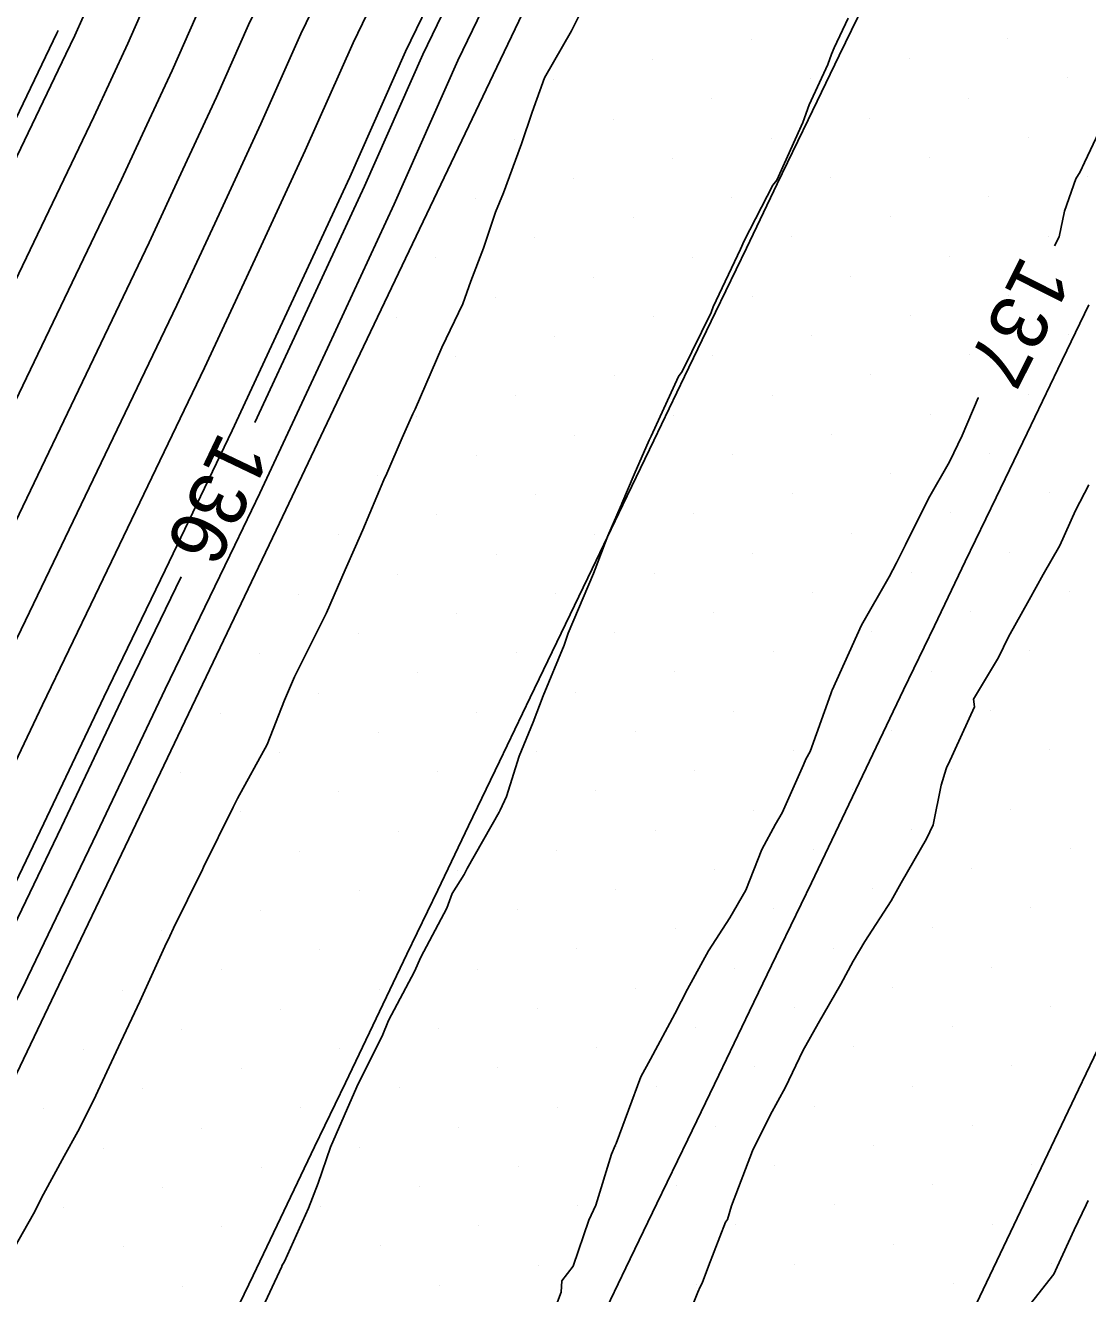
# Model space of a CAD drawing. Extents: x 2354170 to 2357230, y 866100 to 868290.
# Drawn here: x 2355571.26 to 2355608.55, y 867006.06 to 867050.57 of the extents above; entities that cross this region are included whole.
import ezdxf

# ---------------------------------------------------------------- set-up
doc = ezdxf.new("R2010")
doc.units = 0
for name, color, linetype in [('Default', 7, 'Continuous'), ('DTM Contours Major', 7, 'Continuous'), ('DTM Contours Minor', 7, 'Continuous'), ('DTM Contours Minor Text', 7, 'Continuous'), ('Exist DTM Breakline', 7, 'Continuous'), ('Exist DTM Scan Elevation Point', 7, 'Continuous'), ('Exist Roads EOP', 7, 'Continuous')]:
    doc.layers.add(name, color=color, linetype=linetype)

msp = doc.modelspace()

# ---------------------------------------------------------------- linework, layer by layer
at = {"layer": 'Default'}
for points in [[(2355563.918, 867027.027), (2355573.661, 867047.354), (2355574.262, 867048.644), (2355574.857, 867049.928), (2355575.422, 867051.205), (2355576.029, 867052.462), (2355576.606, 867053.71), (2355586.041, 867072.876), (2355586.59, 867074.007), (2355587.142, 867075.142), (2355587.693, 867076.281), (2355588.253, 867077.424), (2355598.447, 867098.116)], [(2355566.368, 867027.911), (2355574.632, 867045.153), (2355575.529, 867047.076), (2355576.415, 867048.989), (2355577.258, 867050.893), (2355578.162, 867052.766), (2355579.023, 867054.626), (2355587.066, 867070.965), (2355587.92, 867072.725), (2355588.779, 867074.49), (2355589.635, 867076.261), (2355590.506, 867078.038), (2355599.183, 867095.651)], [(2355599.919, 867093.185), (2355592.759, 867078.653), (2355591.577, 867076.241), (2355590.415, 867073.837), (2355589.249, 867071.442), (2355588.091, 867069.055), (2355581.44, 867055.543), (2355580.295, 867053.071), (2355579.094, 867050.581), (2355577.974, 867048.051), (2355576.796, 867045.507), (2355575.604, 867042.952), (2355568.819, 867028.795), (2355567.551, 867026.173), (2355566.309, 867023.559), (2355565.055, 867020.947), (2355564.397, 867019.575), (2355563.113, 867016.98), (2355561.832, 867014.42), (2355560.89, 867012.492)], [(2355604.581, 867090.703), (2355604.215, 867089.935), (2355602.127, 867085.789), (2355599.519, 867080.496), (2355597.403, 867076.182), (2355595.325, 867071.88), (2355593.239, 867067.595), (2355591.165, 867063.323), (2355588.689, 867058.293), (2355586.695, 867053.984), (2355584.601, 867049.645), (2355582.649, 867045.235), (2355580.596, 867040.803), (2355578.52, 867036.349), (2355576.169, 867031.446), (2355574.016, 867026.994), (2355571.908, 867022.556), (2355569.778, 867018.121), (2355569.549, 867017.643), (2355567.374, 867013.246), (2355565.204, 867008.909), (2355563.078, 867004.559), (2355561.352, 867000.541)], [(2355600.655, 867090.72), (2355595.013, 867079.267), (2355593.519, 867076.222), (2355592.052, 867073.185), (2355590.579, 867070.16), (2355589.115, 867067.144), (2355583.856, 867056.46), (2355582.428, 867053.375), (2355580.929, 867050.269), (2355579.532, 867047.112), (2355578.063, 867043.939), (2355576.576, 867040.751), (2355571.269, 867029.678), (2355569.706, 867026.447)], [(2355601.772, 867081.111), (2355599.345, 867076.162), (2355596.961, 867071.228), (2355594.569, 867066.313), (2355592.19, 867061.412), (2355591.106, 867059.209), (2355588.828, 867054.288), (2355586.437, 867049.332), (2355584.207, 867044.297), (2355581.863, 867039.235), (2355579.491, 867034.148), (2355578.62, 867032.329), (2355576.172, 867027.268), (2355573.774, 867022.221), (2355571.353, 867017.179), (2355571.266, 867016.998), (2355568.795, 867012.002)], [(2355597.266, 867079.882), (2355595.461, 867076.202), (2355593.688, 867072.533), (2355591.909, 867068.878), (2355590.14, 867065.233), (2355586.273, 867057.376), (2355584.561, 867053.68), (2355582.765, 867049.957), (2355581.09, 867046.174), (2355579.329, 867042.371), (2355577.548, 867038.55), (2355573.719, 867030.562), (2355571.861, 867026.72), (2355570.041, 867022.89)], [(2355535.757, 866971.415), (2355544.245, 866987.675), (2355544.773, 866988.786), (2355545.3, 866989.888), (2355546.662, 866993.042), (2355547.199, 866994.095), (2355547.719, 866995.165), (2355548.231, 866996.236), (2355558.076, 867019.143), (2355558.46, 867019.93), (2355558.852, 867020.714), (2355559.245, 867021.508), (2355560.331, 867023.773), (2355560.71, 867024.562), (2355561.085, 867025.352), (2355561.468, 867026.144), (2355572.689, 867049.555), (2355572.995, 867050.212), (2355573.298, 867050.866), (2355573.586, 867051.517), (2355573.895, 867052.157), (2355574.19, 867052.793), (2355578.593, 867061.738)], [(2355570.697, 867007.347), (2355571.547, 867008.859), (2355571.898, 867009.55), (2355572.627, 867010.883), (2355573.107, 867011.747), (2355573.652, 867012.834), (2355574.21, 867014.015), (2355574.618, 867014.896), (2355575.282, 867016.304), (2355576.16, 867018.235), (2355576.335, 867018.604), (2355576.458, 867018.879), (2355577.445, 867020.868), (2355577.454, 867020.886), (2355577.519, 867021.021), (2355578.563, 867023.126), (2355578.71, 867023.432), (2355579.756, 867025.334), (2355580.355, 867026.889), (2355580.705, 867027.704), (2355581.233, 867028.759), (2355581.836, 867029.953), (2355582.488, 867031.456), (2355582.849, 867032.28), (2355583.112, 867032.863), (2355583.846, 867034.618), (2355583.948, 867034.837), (2355584.493, 867036.094), (2355584.868, 867036.932), (2355584.948, 867037.096), (2355585.884, 867039.265), (2355586.616, 867040.793), (2355586.9, 867041.591), (2355587.347, 867042.746), (2355587.765, 867044.016), (2355588.044, 867044.691), (2355588.683, 867046.406), (2355589.057, 867047.523), (2355589.489, 867048.73), (2355590.43, 867050.375), (2355591.017, 867051.56)], [(2355600.138, 867050.818), (2355599.651, 867049.779), (2355599.556, 867049.558), (2355599.434, 867049.189), (2355598.771, 867047.784), (2355598.548, 867047.159), (2355597.639, 867045.134), (2355597.502, 867044.957), (2355596.498, 867043.005), (2355596.369, 867042.718), (2355595.408, 867040.687), (2355595.339, 867040.49), (2355594.311, 867038.421), (2355594.183, 867038.249), (2355593.223, 867036.149), (2355593.16, 867036.005), (2355592.629, 867034.803), (2355592.203, 867033.788), (2355592.183, 867033.747), (2355592.142, 867033.644), (2355591.713, 867032.654), (2355591.26, 867031.48), (2355591.209, 867031.328), (2355590.321, 867029.237), (2355590.173, 867028.811), (2355589.438, 867027.034), (2355589.083, 867026.113), (2355588.591, 867024.916), (2355588.153, 867023.501), (2355587.926, 867023.019), (2355587.892, 867022.949), (2355586.767, 867020.979), (2355586.665, 867020.763), (2355586.24, 867020.097), (2355586.061, 867019.583), (2355585.147, 867017.864), (2355584.916, 867017.36), (2355584.006, 867015.643), (2355583.784, 867015.092), (2355582.95, 867013.414), (2355582.657, 867012.75), (2355581.973, 867011.199), (2355581.545, 867009.931), (2355581.196, 867009.054), (2355580.356, 867007.187), (2355580.271, 867007.027), (2355580.264, 867007.012), (2355579.342, 867005.034)], [(2355605.987, 867004.982), (2355607.367, 867006.734), (2355607.477, 867006.994), (2355608.072, 867008.3), (2355608.493, 867009.169), (2355608.566, 867009.321)]]:
    msp.add_lwpolyline(points, dxfattribs=at)
at = {"layer": 'DTM Contours Major'}
msp.add_lwpolyline([(2355599.919, 867093.185), (2355592.759, 867078.653), (2355591.577, 867076.241), (2355590.415, 867073.837), (2355589.249, 867071.442), (2355588.091, 867069.055), (2355581.44, 867055.543), (2355580.295, 867053.071), (2355579.094, 867050.581), (2355577.974, 867048.051), (2355576.796, 867045.507), (2355575.604, 867042.952), (2355568.819, 867028.795), (2355567.551, 867026.173), (2355566.309, 867023.559), (2355565.055, 867020.947), (2355564.397, 867019.575), (2355563.113, 867016.98), (2355561.832, 867014.42), (2355560.89, 867012.492)], dxfattribs=at)
at = {"layer": 'DTM Contours Minor'}
for points in [[(2355600.27, 867080.701), (2355598.05, 867076.175), (2355595.87, 867071.663), (2355593.682, 867067.168), (2355591.507, 867062.686), (2355589.495, 867058.598), (2355587.406, 867054.085), (2355585.213, 867049.541), (2355583.168, 867044.923), (2355581.018, 867040.28), (2355579.314, 867036.624)], [(2355522.875, 866947.099), (2355531.027, 866963.314), (2355531.365, 866964.029), (2355531.627, 866964.59), (2355531.976, 866965.298), (2355532.321, 866966.007), (2355532.676, 866966.721), (2355543.934, 866988.29), (2355544.374, 866989.215), (2355544.813, 866990.133), (2355546.234, 866993.421), (2355546.677, 866994.29), (2355547.105, 866995.173), (2355547.528, 866996.056), (2355557.798, 867019.954), (2355558.085, 867020.542), (2355558.379, 867021.129), (2355558.673, 867021.723), (2355559.806, 867024.087), (2355560.088, 867024.674), (2355560.366, 867025.261), (2355560.651, 867025.849), (2355572.365, 867050.289), (2355572.413, 867050.392)], [(2355607.39, 867042.832), (2355607.548, 867043.148), (2355607.741, 867044.047), (2355608.137, 867045.176), (2355608.281, 867045.431), (2355608.441, 867045.754), (2355609.366, 867047.711)], [(2355589.588, 867004.838), (2355590.066, 867006.111), (2355590.091, 867006.506), (2355590.491, 867007.018), (2355591.037, 867008.633), (2355591.292, 867009.157), (2355591.842, 867010.955), (2355591.968, 867011.259), (2355592.001, 867011.321), (2355592.861, 867013.666), (2355593.201, 867014.286), (2355594.059, 867015.871), (2355594.505, 867016.742), (2355595.244, 867018.085), (2355595.986, 867019.248), (2355596.551, 867020.217), (2355597.115, 867021.642), (2355597.588, 867022.529), (2355597.826, 867022.934), (2355598.576, 867024.61), (2355598.661, 867024.817), (2355598.815, 867025.087), (2355599.529, 867027.105), (2355599.572, 867027.211), (2355599.584, 867027.236), (2355600.612, 867029.521), (2355601.58, 867031.212), (2355601.837, 867031.708), (2355602.153, 867032.336), (2355602.96, 867033.963), (2355603.702, 867035.252), (2355604.141, 867036.179), (2355604.711, 867037.496), (2355604.714, 867037.503)], [(2355608.585, 867034.442), (2355608.128, 867033.542), (2355607.571, 867032.309), (2355606.987, 867031.299), (2355606.498, 867030.409), (2355605.773, 867029.104), (2355605.42, 867028.386), (2355604.548, 867026.917), (2355604.582, 867026.656), (2355603.653, 867024.622), (2355603.601, 867024.546), (2355603.584, 867024.475), (2355603.403, 867023.898), (2355603.129, 867022.507), (2355602.893, 867022.017), (2355602.005, 867020.474), (2355601.651, 867019.841), (2355600.728, 867018.41), (2355600.317, 867017.726), (2355599.882, 867016.912), (2355599.089, 867015.541), (2355598.555, 867014.571), (2355597.949, 867013.297), (2355597.403, 867012.321), (2355596.785, 867011.07), (2355596.054, 867009.135), (2355595.907, 867008.653), (2355595.837, 867008.561), (2355595.237, 867007.024), (2355595.022, 867006.423), (2355594.945, 867006.292), (2355594.867, 867006.108), (2355593.992, 867003.925)], [(2355576.729, 867031.21), (2355574.735, 867027.085), (2355572.53, 867022.444), (2355570.303, 867017.807), (2355570.121, 867017.428), (2355567.848, 867012.832), (2355565.579, 867008.297), (2355563.356, 867003.748), (2355561.591, 866999.64), (2355559.374, 866995.013), (2355557.129, 866990.386), (2355554.808, 866985.833), (2355554.554, 866985.244), (2355552.345, 866980.629), (2355550.135, 866975.981), (2355548.17, 866972.216), (2355545.893, 866967.63), (2355543.674, 866963.066), (2355541.43, 866958.519), (2355539.746, 866954.911), (2355537.569, 866950.315), (2355536.125, 866947.443)]]:
    msp.add_lwpolyline(points, dxfattribs=at)
at = {"layer": 'Exist DTM Breakline'}
for points in [[(2355578.176, 867004.439), (2355579.257, 867006.693), (2355580.337, 867008.948), (2355581.417, 867011.202), (2355582.498, 867013.457), (2355583.578, 867015.712), (2355584.658, 867017.966), (2355585.738, 867020.221), (2355586.818, 867022.475), (2355587.902, 867024.728), (2355588.985, 867026.981), (2355590.069, 867029.234), (2355591.152, 867031.488), (2355592.235, 867033.741), (2355593.318, 867035.994), (2355594.402, 867038.247), (2355595.485, 867040.5), (2355596.571, 867042.752), (2355597.656, 867045.004), (2355598.741, 867047.256), (2355599.826, 867049.509), (2355600.91, 867051.761)], [(2355591.26, 867004.71), (2355592.345, 867006.963), (2355593.429, 867009.215), (2355594.514, 867011.468), (2355595.599, 867013.72), (2355596.684, 867015.972), (2355597.77, 867018.224), (2355598.853, 867020.477), (2355599.932, 867022.732), (2355601.01, 867024.988), (2355602.088, 867027.243), (2355603.169, 867029.498), (2355604.254, 867031.75), (2355605.339, 867034.002), (2355606.423, 867036.255), (2355607.508, 867038.507), (2355608.593, 867040.76)], [(2355609.308, 867015.471), (2355608.227, 867013.216), (2355607.15, 867010.961), (2355606.072, 867008.705), (2355604.995, 867006.449), (2355603.917, 867004.193)]]:
    msp.add_lwpolyline(points, dxfattribs=at)
at = {"layer": 'Exist DTM Scan Elevation Point'}
for p, q in [((2355596.738, 867050.07), (2355596.738, 867050.07)), ((2355605.751, 867050.102), (2355605.751, 867050.102)), ((2355593.273, 867049.365), (2355593.273, 867049.365)), ((2355602.287, 867049.396), (2355602.287, 867049.396)), ((2355589.809, 867048.659), (2355589.809, 867048.659)), ((2355598.823, 867048.691), (2355598.823, 867048.691)), ((2355607.836, 867048.722), (2355607.836, 867048.722)), ((2355595.358, 867047.985), (2355595.358, 867047.985)), ((2355604.372, 867048.017), (2355604.372, 867048.017)), ((2355591.894, 867047.28), (2355591.894, 867047.28)), ((2355600.908, 867047.311), (2355600.908, 867047.311)), ((2355588.429, 867046.574), (2355588.429, 867046.574)), ((2355597.443, 867046.606), (2355597.443, 867046.606)), ((2355606.457, 867046.637), (2355606.457, 867046.637)), ((2355602.993, 867045.932), (2355602.993, 867045.932)), ((2355593.979, 867045.9), (2355593.979, 867045.9)), ((2355590.514, 867045.195), (2355590.514, 867045.195)), ((2355599.528, 867045.226), (2355599.528, 867045.226)), ((2355608.542, 867045.258), (2355608.542, 867045.258)), ((2355587.05, 867044.489), (2355587.05, 867044.489)), ((2355596.064, 867044.521), (2355596.064, 867044.521)), ((2355605.078, 867044.552), (2355605.078, 867044.552)), ((2355592.599, 867043.815), (2355592.599, 867043.815)), ((2355601.613, 867043.847), (2355601.613, 867043.847)), ((2355589.135, 867043.11), (2355589.135, 867043.11)), ((2355598.149, 867043.141), (2355598.149, 867043.141)), ((2355607.163, 867043.173), (2355607.163, 867043.173)), ((2355585.671, 867042.404), (2355585.671, 867042.404)), ((2355594.684, 867042.436), (2355594.684, 867042.436)), ((2355603.698, 867042.467), (2355603.698, 867042.467)), ((2355591.22, 867041.73), (2355591.22, 867041.73)), ((2355600.234, 867041.762), (2355600.234, 867041.762)), ((2355587.756, 867041.025), (2355587.756, 867041.025)), ((2355596.769, 867041.056), (2355596.769, 867041.056)), ((2355605.783, 867041.088), (2355605.783, 867041.088)), ((2355584.291, 867040.319), (2355584.291, 867040.319)), ((2355593.305, 867040.351), (2355593.305, 867040.351)), ((2355602.319, 867040.382), (2355602.319, 867040.382)), ((2355598.854, 867039.677), (2355598.854, 867039.677)), ((2355607.868, 867039.709), (2355607.868, 867039.709)), ((2355589.84, 867039.645), (2355589.84, 867039.645)), ((2355586.376, 867038.94), (2355586.376, 867038.94)), ((2355595.39, 867038.971), (2355595.39, 867038.971)), ((2355604.404, 867039.003), (2355604.404, 867039.003)), ((2355591.925, 867038.266), (2355591.925, 867038.266)), ((2355600.939, 867038.297), (2355600.939, 867038.297)), ((2355588.461, 867037.56), (2355588.461, 867037.56)), ((2355597.475, 867037.592), (2355597.475, 867037.592)), ((2355606.489, 867037.624), (2355606.489, 867037.624)), ((2355584.997, 867036.855), (2355584.997, 867036.855)), ((2355594.01, 867036.886), (2355594.01, 867036.886)), ((2355603.024, 867036.918), (2355603.024, 867036.918)), ((2355590.546, 867036.181), (2355590.546, 867036.181)), ((2355599.56, 867036.213), (2355599.56, 867036.213)), ((2355587.082, 867035.475), (2355587.082, 867035.475)), ((2355596.095, 867035.507), (2355596.095, 867035.507)), ((2355605.109, 867035.539), (2355605.109, 867035.539)), ((2355592.631, 867034.801), (2355592.631, 867034.801)), ((2355601.645, 867034.833), (2355601.645, 867034.833)), ((2355583.617, 867034.77), (2355583.617, 867034.77)), ((2355589.167, 867034.096), (2355589.167, 867034.096)), ((2355598.18, 867034.128), (2355598.18, 867034.128)), ((2355607.194, 867034.159), (2355607.194, 867034.159)), ((2355603.73, 867033.454), (2355603.73, 867033.454)), ((2355585.702, 867033.39), (2355585.702, 867033.39)), ((2355594.716, 867033.422), (2355594.716, 867033.422)), ((2355582.238, 867032.685), (2355582.238, 867032.685)), ((2355591.252, 867032.716), (2355591.252, 867032.716)), ((2355600.265, 867032.748), (2355600.265, 867032.748)), ((2355587.787, 867032.011), (2355587.787, 867032.011)), ((2355596.801, 867032.043), (2355596.801, 867032.043)), ((2355605.815, 867032.074), (2355605.815, 867032.074)), ((2355584.323, 867031.305), (2355584.323, 867031.305)), ((2355593.337, 867031.337), (2355593.337, 867031.337)), ((2355602.35, 867031.369), (2355602.35, 867031.369)), ((2355580.858, 867030.6), (2355580.858, 867030.6)), ((2355589.872, 867030.631), (2355589.872, 867030.631)), ((2355598.886, 867030.663), (2355598.886, 867030.663)), ((2355607.9, 867030.695), (2355607.9, 867030.695)), ((2355586.408, 867029.926), (2355586.408, 867029.926)), ((2355595.422, 867029.958), (2355595.422, 867029.958)), ((2355604.435, 867029.989), (2355604.435, 867029.989)), ((2355582.943, 867029.22), (2355582.943, 867029.22)), ((2355591.957, 867029.252), (2355591.957, 867029.252)), ((2355600.971, 867029.284), (2355600.971, 867029.284)), ((2355588.493, 867028.546), (2355588.493, 867028.546)), ((2355597.507, 867028.578), (2355597.507, 867028.578)), ((2355606.52, 867028.61), (2355606.52, 867028.61)), ((2355579.479, 867028.515), (2355579.479, 867028.515)), ((2355585.028, 867027.841), (2355585.028, 867027.841)), ((2355594.042, 867027.873), (2355594.042, 867027.873)), ((2355603.056, 867027.904), (2355603.056, 867027.904)), ((2355581.564, 867027.135), (2355581.564, 867027.135)), ((2355590.578, 867027.167), (2355590.578, 867027.167)), ((2355599.592, 867027.199), (2355599.592, 867027.199)), ((2355578.099, 867026.43), (2355578.099, 867026.43)), ((2355587.113, 867026.461), (2355587.113, 867026.461)), ((2355596.127, 867026.493), (2355596.127, 867026.493)), ((2355605.141, 867026.525), (2355605.141, 867026.525)), ((2355583.649, 867025.756), (2355583.649, 867025.756)), ((2355592.663, 867025.788), (2355592.663, 867025.788)), ((2355601.677, 867025.819), (2355601.677, 867025.819)), ((2355580.184, 867025.05), (2355580.184, 867025.05)), ((2355589.198, 867025.082), (2355589.198, 867025.082)), ((2355598.212, 867025.114), (2355598.212, 867025.114)), ((2355607.226, 867025.145), (2355607.226, 867025.145)), ((2355576.72, 867024.345), (2355576.72, 867024.345)), ((2355585.734, 867024.376), (2355585.734, 867024.376)), ((2355594.748, 867024.408), (2355594.748, 867024.408)), ((2355603.762, 867024.44), (2355603.762, 867024.44)), ((2355582.269, 867023.671), (2355582.269, 867023.671)), ((2355591.283, 867023.703), (2355591.283, 867023.703)), ((2355600.297, 867023.734), (2355600.297, 867023.734)), ((2355578.805, 867022.965), (2355578.805, 867022.965)), ((2355587.819, 867022.997), (2355587.819, 867022.997)), ((2355596.833, 867023.029), (2355596.833, 867023.029)), ((2355605.847, 867023.06), (2355605.847, 867023.06)), ((2355593.368, 867022.323), (2355593.368, 867022.323)), ((2355602.382, 867022.355), (2355602.382, 867022.355)), ((2355584.354, 867022.291), (2355584.354, 867022.291)), ((2355580.89, 867021.586), (2355580.89, 867021.586)), ((2355589.904, 867021.618), (2355589.904, 867021.618)), ((2355598.918, 867021.649), (2355598.918, 867021.649)), ((2355607.932, 867021.681), (2355607.932, 867021.681)), ((2355577.426, 867020.88), (2355577.426, 867020.88)), ((2355586.439, 867020.912), (2355586.439, 867020.912)), ((2355595.453, 867020.944), (2355595.453, 867020.944)), ((2355604.467, 867020.975), (2355604.467, 867020.975)), ((2355582.975, 867020.206), (2355582.975, 867020.206)), ((2355591.989, 867020.238), (2355591.989, 867020.238)), ((2355601.003, 867020.27), (2355601.003, 867020.27)), ((2355579.511, 867019.501), (2355579.511, 867019.501)), ((2355588.524, 867019.533), (2355588.524, 867019.533)), ((2355597.538, 867019.564), (2355597.538, 867019.564)), ((2355606.552, 867019.596), (2355606.552, 867019.596)), ((2355576.046, 867018.795), (2355576.046, 867018.795)), ((2355594.074, 867018.859), (2355594.074, 867018.859)), ((2355603.088, 867018.89), (2355603.088, 867018.89)), ((2355581.596, 867018.122), (2355581.596, 867018.122)), ((2355590.609, 867018.153), (2355590.609, 867018.153)), ((2355599.623, 867018.185), (2355599.623, 867018.185)), ((2355587.145, 867017.448), (2355587.145, 867017.448)), ((2355596.159, 867017.479), (2355596.159, 867017.479)), ((2355605.173, 867017.511), (2355605.173, 867017.511)), ((2355578.131, 867017.416), (2355578.131, 867017.416)), ((2355574.667, 867016.71), (2355574.667, 867016.71)), ((2355583.681, 867016.742), (2355583.681, 867016.742)), ((2355592.694, 867016.774), (2355592.694, 867016.774)), ((2355601.708, 867016.805), (2355601.708, 867016.805)), ((2355598.244, 867016.1), (2355598.244, 867016.1)), ((2355607.258, 867016.132), (2355607.258, 867016.132)), ((2355580.216, 867016.037), (2355580.216, 867016.037)), ((2355589.23, 867016.068), (2355589.23, 867016.068)), ((2355576.752, 867015.331), (2355576.752, 867015.331)), ((2355585.766, 867015.363), (2355585.766, 867015.363)), ((2355594.779, 867015.394), (2355594.779, 867015.394)), ((2355603.793, 867015.426), (2355603.793, 867015.426)), ((2355573.287, 867014.625), (2355573.287, 867014.625)), ((2355582.301, 867014.657), (2355582.301, 867014.657)), ((2355591.315, 867014.689), (2355591.315, 867014.689)), ((2355600.329, 867014.72), (2355600.329, 867014.72)), ((2355578.837, 867013.952), (2355578.837, 867013.952)), ((2355587.851, 867013.983), (2355587.851, 867013.983)), ((2355596.864, 867014.015), (2355596.864, 867014.015)), ((2355605.878, 867014.047), (2355605.878, 867014.047)), ((2355575.372, 867013.246), (2355575.372, 867013.246)), ((2355584.386, 867013.278), (2355584.386, 867013.278)), ((2355593.4, 867013.309), (2355593.4, 867013.309)), ((2355602.414, 867013.341), (2355602.414, 867013.341)), ((2355571.908, 867012.54), (2355571.908, 867012.54)), ((2355580.922, 867012.572), (2355580.922, 867012.572)), ((2355589.936, 867012.604), (2355589.936, 867012.604)), ((2355598.949, 867012.635), (2355598.949, 867012.635)), ((2355577.457, 867011.867), (2355577.457, 867011.867)), ((2355586.471, 867011.898), (2355586.471, 867011.898)), ((2355595.485, 867011.93), (2355595.485, 867011.93)), ((2355604.499, 867011.962), (2355604.499, 867011.962)), ((2355583.007, 867011.193), (2355583.007, 867011.193)), ((2355592.021, 867011.224), (2355592.021, 867011.224)), ((2355601.034, 867011.256), (2355601.034, 867011.256)), ((2355573.993, 867011.161), (2355573.993, 867011.161)), ((2355579.542, 867010.487), (2355579.542, 867010.487)), ((2355588.556, 867010.519), (2355588.556, 867010.519)), ((2355597.57, 867010.55), (2355597.57, 867010.55)), ((2355606.584, 867010.582), (2355606.584, 867010.582)), ((2355603.119, 867009.877), (2355603.119, 867009.877)), ((2355576.078, 867009.782), (2355576.078, 867009.782)), ((2355585.092, 867009.813), (2355585.092, 867009.813)), ((2355594.106, 867009.845), (2355594.106, 867009.845)), ((2355572.613, 867009.076), (2355572.613, 867009.076)), ((2355581.627, 867009.108), (2355581.627, 867009.108)), ((2355590.641, 867009.139), (2355590.641, 867009.139)), ((2355599.655, 867009.171), (2355599.655, 867009.171)), ((2355578.163, 867008.402), (2355578.163, 867008.402)), ((2355587.177, 867008.434), (2355587.177, 867008.434)), ((2355596.19, 867008.465), (2355596.19, 867008.465)), ((2355605.204, 867008.497), (2355605.204, 867008.497)), ((2355574.698, 867007.697), (2355574.698, 867007.697)), ((2355583.712, 867007.728), (2355583.712, 867007.728)), ((2355601.74, 867007.792), (2355601.74, 867007.792)), ((2355580.248, 867007.023), (2355580.248, 867007.023)), ((2355589.262, 867007.054), (2355589.262, 867007.054)), ((2355598.275, 867007.086), (2355598.275, 867007.086)), ((2355607.289, 867007.118), (2355607.289, 867007.118)), ((2355576.783, 867006.317), (2355576.783, 867006.317)), ((2355585.797, 867006.349), (2355585.797, 867006.349)), ((2355594.811, 867006.38), (2355594.811, 867006.38)), ((2355603.825, 867006.412), (2355603.825, 867006.412))]:
    msp.add_line(p, q, dxfattribs=at)
at = {"layer": 'Exist Roads EOP'}
msp.add_lwpolyline([(2355543.579, 866957.188), (2355546.203, 866962.584), (2355548.826, 866967.98), (2355551.446, 866973.378), (2355554.064, 866978.777), (2355556.68, 866984.176), (2355559.293, 866989.578), (2355561.903, 866994.98), (2355564.51, 867000.384), (2355567.113, 867005.79), (2355569.712, 867011.198), (2355572.307, 867016.608), (2355574.897, 867022.02), (2355577.483, 867027.434), (2355580.064, 867032.85), (2355582.644, 867038.268), (2355585.225, 867043.684), (2355587.809, 867049.099), (2355590.397, 867054.512), (2355592.989, 867059.924), (2355595.585, 867065.333), (2355598.184, 867070.741), (2355600.787, 867076.147), (2355603.391, 867081.552)], dxfattribs=at)

# ---------------------------------------------------------------- texts
at = {"layer": 'DTM Contours Minor Text'}
for s, rotation, p in [('137', 243.3428, (2355606.259, 867042.568)), ('136', 244.4848, (2355578.092, 867036.37))]:
    msp.add_text(s, height=2, rotation=rotation, dxfattribs=at).set_placement(p)

doc.saveas('drawing.dxf')
